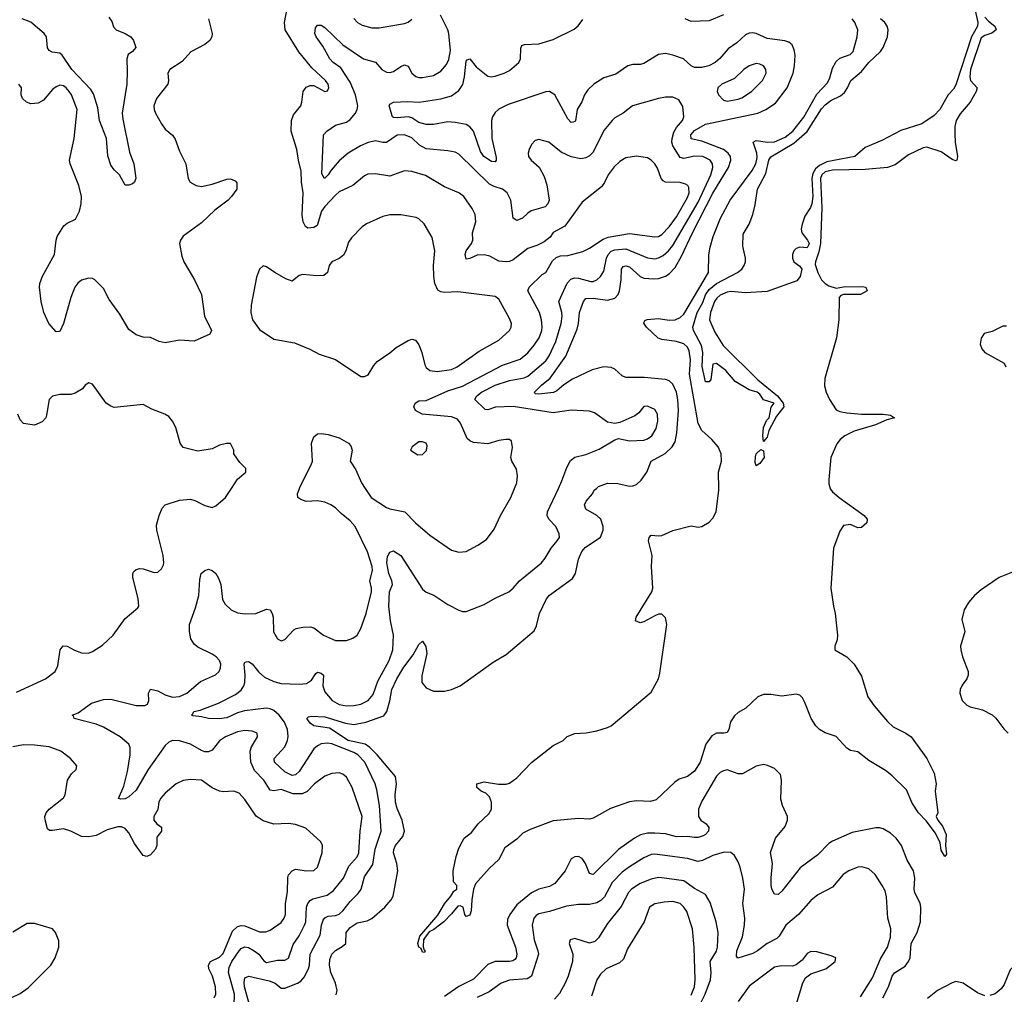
# Model space of a CAD drawing. Header units: inches. Extents: x 1954678 to 2060271, y 904822 to 1016299.
# Tile 266 of 403: x 2002308 to 2007738, y 977209 to 982585. Entities that reach past the tile are written whole.
import ezdxf

# ---------------------------------------------------------------- set-up
doc = ezdxf.new("R2010")
doc.units = ezdxf.units.IN
doc.header["$MEASUREMENT"] = 0
doc.layers.add('C0907', color=7, linetype='Continuous')
doc.layers.add('C0908', color=7, linetype='Continuous')

msp = doc.modelspace()

# ---------------------------------------------------------------- linework, layer by layer
at = {"layer": 'C0907', "color": 5}
for points, elevation in [([(2002290, 978876.5), (2002450, 978950.2), (2002504, 978990), (2002518.8, 979021.2), (2002530.9, 979109.1), (2002547.6, 979132.4), (2002570, 979130.3), (2002610, 979106.9), (2002650, 979092.6), (2002688.4, 979091.6), (2002710, 979099.5), (2002764.7, 979135.3), (2002823, 979190), (2002890, 979281.6), (2002959.6, 979340.4), (2002966, 979350), (2002961.6, 979390), (2002933, 979510), (2002932, 979530), (2002938, 979542), (2002950, 979553), (2002970, 979558), (2002990, 979557.1), (2003050, 979535.3), (2003070, 979537.6), (2003090, 979555.5), (2003101.3, 979578.7), (2003104, 979590), (2003099.7, 979630), (2003065.4, 979770), (2003063.5, 979796.5), (2003076.9, 979850), (2003094, 979890), (2003109.8, 979910.2), (2003190, 979935.6), (2003250, 979940.4), (2003274, 979934), (2003330, 979904.9), (2003370, 979894), (2003390, 979904), (2003442.7, 979950), (2003475.9, 980000)], 580), ([(2003491.8, 977150), (2003492.7, 977210), (2003459.9, 977330), (2003462.7, 977357.3), (2003478.7, 977390), (2003519, 977450), (2003530, 977462.1), (2003550, 977470.7), (2003570, 977468.2), (2003601.5, 977450), (2003626.7, 977430), (2003653.6, 977393.6), (2003670, 977384.9), (2003730, 977397.5), (2003770, 977396.9), (2003790, 977408.2), (2003816.8, 977483.2), (2003849, 977531), (2003879.3, 977590), (2003885.7, 977610), (2003890.4, 977689.6), (2003896.8, 977710), (2003910, 977726), (2003924.8, 977735.2), (2004003.2, 977756.8), (2004038.6, 977781.4), (2004093.6, 977850), (2004123.6, 977916.4), (2004170, 977968.1), (2004178.3, 977990), (2004185.4, 978110), (2004197.3, 978190), (2004141.8, 978350), (2004110, 978407.8), (2004090, 978424), (2004070, 978430.9), (2004030, 978427.7), (2003990, 978411.9), (2003933.8, 978370), (2003892.8, 978327.2), (2003865, 978315), (2003815.8, 978315.8), (2003750, 978338.3), (2003710, 978332), (2003690, 978335.7), (2003654.3, 978390), (2003603.6, 978443.6), (2003583.7, 978490), (2003578.8, 978550), (2003585.9, 978574.1), (2003618.9, 978630), (2003617, 978650), (2003590, 978660.4), (2003550, 978664.8), (2003510, 978656.8), (2003444, 978630), (2003410, 978608), (2003370, 978556.4), (2003350, 978547.4), (2003330, 978547.5), (2003310, 978554.3), (2003250, 978588.4), (2003190, 978608.4), (2003150, 978609.1), (2003130, 978599.9), (2003110, 978581.1), (2003017.5, 978450), (2002950, 978335.6), (2002910, 978298), (2002890, 978287.4), (2002865.6, 978285.6), (2002853.2, 978290), (2002882.3, 978357.7), (2002902.2, 978437.8), (2002917.2, 978530), (2002918, 978570), (2002909.9, 978589.9), (2002861.5, 978630), (2002770, 978683.2), (2002730, 978699), (2002609.2, 978730), (2002604.7, 978744.7), (2002598, 978750), (2002630, 978762), (2002703.9, 978816.1), (2002770, 978835.2), (2002810, 978836.6), (2002950, 978801.5), (2002998.2, 978801.8), (2003013.7, 978810), (2003019.8, 978830), (2003018.9, 978870), (2003030, 978892.4), (2003070, 978883.2), (2003110, 978861.1), (2003150, 978847.7), (2003190, 978852.6), (2003230, 978870.3), (2003304.8, 978935.2), (2003388, 978972), (2003408.2, 978990), (2003416.4, 979010), (2003416.8, 979030), (2003409.8, 979050), (2003392, 979070), (2003370, 979085.4), (2003290, 979124.4), (2003270, 979141), (2003252.1, 979170), (2003244.4, 979210), (2003245.1, 979250), (2003278, 979342), (2003296.1, 979410), (2003302.4, 979497.6), (2003309.7, 979530), (2003330, 979547.7), (2003350, 979554.8), (2003370, 979547.3), (2003390, 979530.6), (2003404.8, 979504.8), (2003417.4, 979470), (2003426.3, 979386.3), (2003441, 979361), (2003474.4, 979330), (2003510, 979312.8), (2003552.4, 979307.6), (2003610, 979310.4), (2003670, 979333.4), (2003690, 979330.7), (2003701.3, 979310), (2003705.3, 979290), (2003708, 979208), (2003730, 979170.8), (2003750, 979158.8), (2003770, 979167.3), (2003819.8, 979220.2), (2003832.5, 979227.5), (2003870, 979235), (2003910, 979235.9), (2003930.9, 979230.9), (2003984.4, 979190), (2004050, 979160.2), (2004110, 979160.2), (2004146, 979174), (2004169.8, 979190.2), (2004190, 979227.3), (2004218.2, 979310), (2004248.7, 979430), (2004248.5, 979450), (2004238.9, 979490), (2004253, 979547), (2004251.7, 979570), (2004225.8, 979650), (2004158.8, 979790), (2004130, 979821.7), (2004080.9, 979860.9), (2004050, 979892.5), (2004024.8, 979910), (2003990, 979924.5), (2003950, 979930.7), (2003888.5, 979928.5), (2003858.6, 979938.6), (2003842, 979950), (2003839.3, 979970), (2003851.2, 980000)], 560), ([(2003578.9, 977138.9), (2003548.7, 977250), (2003545.4, 977274.6), (2003550, 977300.3), (2003571.4, 977308.6), (2003683.3, 977283.3), (2003717.3, 977270), (2003750, 977243.6), (2003770, 977243.5), (2003839.7, 977270), (2003857.9, 977282.1), (2003876.4, 977303.6), (2003901.1, 977350), (2003906.9, 977370), (2003910.8, 977430), (2003964.4, 977535.6), (2003972.7, 977590), (2003981.7, 977618.3), (2003990, 977631.1), (2004010, 977640.2), (2004050, 977643.6), (2004070, 977651.6), (2004090.6, 977670), (2004130, 977720.6), (2004175.4, 977764.6), (2004190.8, 977789.2), (2004210, 977858), (2004254.8, 977925.2), (2004268.8, 978010), (2004302.3, 978110), (2004291.7, 978250), (2004277.9, 978337.9), (2004268.7, 978370), (2004211, 978490), (2004173.6, 978530), (2004150, 978543.7), (2004030, 978591.6), (2004005.3, 978594.7), (2003970, 978590.9), (2003950, 978580.8), (2003930, 978563.4), (2003850, 978439.2), (2003830, 978419.3), (2003810, 978416.8), (2003770, 978435.9), (2003713.6, 978490), (2003711.5, 978510), (2003770, 978574.3), (2003785.9, 978610), (2003788.6, 978631.4), (2003784.7, 978670), (2003767.7, 978710), (2003738.5, 978750), (2003710, 978774.3), (2003690, 978784.7), (2003670, 978788.6), (2003547.1, 978772.9), (2003510, 978761.9), (2003450, 978734.7), (2003409.1, 978729.1), (2003349.8, 978729.8), (2003310, 978740.7), (2003264.5, 978744.5), (2003255.3, 978750), (2003263.7, 978756.3), (2003269.4, 978770), (2003304.1, 978775.9), (2003405.3, 978814.7), (2003497.8, 978862.2), (2003530, 978886.8), (2003544.5, 978910), (2003550.5, 978930), (2003551.9, 978970), (2003545.2, 979030), (2003550, 979041.3), (2003556.4, 979043.6), (2003570, 979044.5), (2003590, 979031.8), (2003626.3, 978986.3), (2003658.7, 978958.7), (2003710, 978934.2), (2003750, 978924.3), (2003850, 978919.3), (2003890, 978923.2), (2003917.6, 978942.4), (2003940.7, 978979.3), (2003950, 978985.7), (2003970, 978980.9), (2003982.6, 978970), (2003980.6, 978910), (2003990, 978877.6), (2004031.4, 978830), (2004070, 978808.2), (2004110, 978800.8), (2004150, 978802), (2004190, 978810.2), (2004230, 978829.2), (2004256.7, 978863.3), (2004283.2, 978936.8), (2004345.8, 979050), (2004365.2, 979110), (2004369.1, 979190), (2004352.7, 979270), (2004343.1, 979350), (2004348.3, 979430), (2004363.4, 979470), (2004361, 979490), (2004343.1, 979530), (2004332.7, 979590), (2004336.5, 979623.5), (2004350, 979648.2), (2004370, 979655.5), (2004410, 979629.1), (2004530, 979443.7), (2004550, 979427.6), (2004591.9, 979411.9), (2004670, 979358.7), (2004730, 979328), (2004750, 979321.6), (2004770, 979321.6), (2004870, 979360.3), (2004930, 979395.3), (2005005.1, 979430), (2005029.7, 979450), (2005065.1, 979490), (2005184.7, 979590), (2005205.4, 979614.6), (2005239.2, 979670), (2005272.7, 979710), (2005284.1, 979730), (2005283.1, 979750), (2005263.9, 979790), (2005225.7, 979830), (2005216.4, 979850), (2005218.7, 979870), (2005278.6, 980000)], 540), ([(2004054, 977206), (2004058.5, 977230), (2004049, 977270), (2004024.4, 977330), (2004016.3, 977370), (2004018.3, 977401.7), (2004029.8, 977430), (2004050, 977451.9), (2004087.3, 977472.7), (2004106, 977490), (2004107.9, 977550), (2004130, 977578.4), (2004170, 977603.8), (2004224.8, 977615.2), (2004250, 977628.1), (2004322, 977690), (2004357.4, 977730), (2004368.3, 977750), (2004392.7, 977890), (2004388.1, 977930), (2004369, 977990), (2004371.5, 978008.5), (2004380.9, 978030), (2004420.7, 978079.3), (2004429.8, 978110), (2004417.5, 978170), (2004390, 978233.6), (2004381.3, 978270), (2004378.9, 978310), (2004385.6, 978370), (2004380.3, 978410), (2004279.2, 978530), (2004239.9, 978570), (2004213.2, 978590), (2004118.7, 978610), (2004017.5, 978677.5), (2003929.5, 978690), (2003910, 978704.2), (2003892.3, 978730), (2003900.1, 978739.9), (2003915.6, 978744.4), (2003990, 978740.1), (2004105.6, 978705.6), (2004150, 978697.4), (2004217.3, 978710), (2004315.4, 978744.6), (2004333.1, 978770), (2004350, 978828.7), (2004360.3, 978890), (2004387.3, 978950), (2004425.7, 979014.3), (2004477.8, 979082.2), (2004510, 979138), (2004530, 979158), (2004548.5, 979128.5), (2004552.7, 979090), (2004526.1, 978966.1), (2004525.8, 978930), (2004550, 978900.3), (2004590, 978880.8), (2004650, 978880.7), (2004690, 978890.2), (2004736.2, 978910), (2004918.9, 979041.1), (2004990, 979083.7), (2005144.9, 979215.1), (2005158.7, 979241.3), (2005174.2, 979310), (2005212.9, 979390), (2005230, 979410.2), (2005356.5, 979503.5), (2005372.4, 979530), (2005389, 979610), (2005407.7, 979652.3), (2005426.9, 979673.1), (2005510, 979730.3), (2005525, 979770), (2005525.7, 979790), (2005511.9, 979830), (2005490, 979850.6), (2005430, 979885.1), (2005422.2, 979910), (2005431.9, 979930), (2005466, 979970), (2005476.3, 979990), (2005488.5, 980000)], 520), ([(2004213.1, 980000), (2004247.1, 979950), (2004330, 979894.4), (2004350, 979886.6), (2004431.4, 979871.4), (2004490, 979810.3), (2004570, 979741.1), (2004690, 979658.7), (2004730, 979647.4), (2004770, 979652), (2004834, 979686), (2004882.3, 979717.7), (2004925.3, 979774.7), (2004959.3, 979850), (2005016.4, 979950), (2005037.2, 980000)], 560), ([(2006777.4, 980000), (2006778, 979998), (2006790, 979981.6), (2006826.4, 979950), (2006964.9, 979850), (2006980.7, 979830), (2006979.1, 979810), (2006950, 979784.2), (2006930, 979782.9), (2006890, 979800.9), (2006850, 979795.1), (2006830, 979764), (2006795.5, 979670), (2006781.4, 979450), (2006795.2, 979350), (2006805.2, 979310), (2006817.4, 979190), (2006815.2, 979164.8), (2006802.4, 979130), (2006803, 979110), (2006870, 979070.3), (2006910.2, 979030), (2006950, 978964.9), (2006985.8, 978850), (2007020.3, 978800.3), (2007094.3, 978714.3), (2007125.3, 978685.3), (2007195.3, 978650), (2007224.2, 978630), (2007310.6, 978510), (2007350.8, 978430), (2007362, 978370), (2007356, 978330), (2007371.3, 978210), (2007362, 978190), (2007371.3, 978170), (2007397, 978137), (2007417.6, 978090), (2007413.7, 978030), (2007418, 977982), (2007410.5, 977969.5), (2007390, 978004), (2007384.1, 978044.1), (2007358.2, 978098.2), (2007305.8, 978165.8), (2007264.7, 978210), (2007230, 978263.7), (2007197.3, 978337.3), (2007116.8, 978416.8), (2007083.2, 978443.2), (2006990, 978498.5), (2006930, 978546), (2006890, 978554), (2006870, 978567.6), (2006810.6, 978630.6), (2006750, 978652.5), (2006718.5, 978670), (2006698, 978690), (2006672.5, 978730), (2006638.2, 978818.2), (2006624.1, 978844.1), (2006610, 978858.8), (2006590, 978864.8), (2006510, 978853.7), (2006450, 978862.4), (2006410, 978862.8), (2006377.8, 978850), (2006312.6, 978787.4), (2006270, 978763.1), (2006250, 978746), (2006227.5, 978712.5), (2006218.4, 978670), (2006210, 978653.3), (2006190.8, 978649.2), (2006150, 978650.5), (2006124.8, 978635.2), (2006091.3, 978588.7), (2006060.3, 978490), (2006030, 978440.9), (2005990, 978411.6), (2005944.4, 978395.6), (2005920, 978380), (2005818.3, 978281.8), (2005787.4, 978272.6), (2005710, 978276.6), (2005670, 978271.8), (2005565.5, 978234.5), (2005470, 978180.2), (2005450, 978175.3), (2005390, 978178.3), (2005250, 978166.3), (2005122.3, 978117.7), (2005082.7, 978097.3), (2005050, 978064.8), (2004982.5, 978017.5), (2004950, 977952.3), (2004896.7, 977903.3), (2004821.5, 977818.5), (2004811.4, 977790), (2004800.8, 977730), (2004797.1, 977670), (2004790, 977645.2), (2004770, 977638), (2004762, 977650), (2004754, 977690), (2004738, 977698), (2004724.2, 977695.8), (2004690, 977652.7), (2004647.3, 977610), (2004592.4, 977567.6), (2004566.2, 977553.8), (2004540.2, 977519.8), (2004534.9, 977510), (2004532.3, 977472.3), (2004536.3, 977456.3), (2004544.7, 977450), (2004539.8, 977440.2), (2004530, 977441.2), (2004522, 977462), (2004509.7, 977470), (2004504.4, 977490), (2004514, 977530), (2004614.3, 977645.7), (2004650, 977708.2), (2004685.6, 977750), (2004701.6, 977778.4), (2004718, 977790), (2004718, 977810), (2004701.2, 977830), (2004698.4, 977890), (2004715.1, 977970), (2004730, 978016), (2004747.3, 978050), (2004758.4, 978070), (2004798.7, 978101.3), (2004836.4, 978150), (2004895.9, 978204.1), (2004909, 978230), (2004909.8, 978269.8), (2004898.9, 978298.9), (2004878.8, 978318.8), (2004853.2, 978330), (2004829.2, 978350), (2004828.7, 978370), (2004870, 978380.5), (2004947.9, 978367.9), (2004990, 978367.6), (2005010, 978374.3), (2005050, 978404.2), (2005130, 978487.6), (2005250, 978581.3), (2005305.2, 978610), (2005327.8, 978632.2), (2005370, 978648.4), (2005432.1, 978652.1), (2005490, 978663.2), (2005550, 978680.2), (2005569.6, 978690), (2005790, 978875.6), (2005829.9, 978950), (2005838.7, 978981.3), (2005876.3, 979250), (2005870, 979286), (2005850, 979305.3), (2005830, 979305.7), (2005810, 979297.5), (2005750, 979263.2), (2005730, 979258.7), (2005703.6, 979270), (2005707.1, 979290), (2005794.2, 979430), (2005798.7, 979450), (2005791.5, 979570), (2005795.4, 979630), (2005775.7, 979710), (2005779.1, 979730), (2005790, 979741.7), (2005830, 979737.4), (2005850, 979740.2), (2005910, 979766.8), (2006010, 979792.7), (2006050, 979785.2), (2006070, 979789.1), (2006110, 979814), (2006130, 979836.5), (2006148.2, 979870), (2006163.8, 979990), (2006163.5, 980000)], 480), ([(2007810, 979549.7), (2007710, 979508), (2007610, 979440.5), (2007572.4, 979410), (2007539.3, 979370), (2007516.3, 979330), (2007503.5, 979276.5), (2007519.1, 979210), (2007496.4, 979130), (2007497.1, 979110), (2007506.4, 979070), (2007537.6, 978990), (2007537.6, 978970), (2007530.4, 978950), (2007505.2, 978914.8), (2007494.7, 978890), (2007492.3, 978870), (2007505.2, 978830), (2007530, 978804.5), (2007550, 978795.2), (2007617.8, 978777.8), (2007670, 978750.3), (2007690, 978733.1), (2007734.6, 978674.6), (2007759.5, 978650)], 520), ([(2003381, 977190), (2003389.8, 977210.2), (2003387.4, 977250), (2003371.1, 977310), (2003350.8, 977350), (2003349.7, 977370), (2003360.5, 977390), (2003410, 977414.4), (2003430, 977434.3), (2003482.3, 977557.7), (2003510, 977583.2), (2003530, 977588.7), (2003550, 977586.3), (2003630, 977554), (2003665.7, 977554.3), (2003690, 977563.5), (2003750, 977604.9), (2003767.1, 977630), (2003773.3, 977650), (2003774.3, 977710), (2003785.4, 977774.6), (2003786.8, 977853.2), (2003791, 977869), (2003810, 977890.8), (2003830, 977899.3), (2003890, 977890.3), (2003930, 977892.7), (2003950, 977910.8), (2003975.8, 977990), (2003977.4, 978030), (2003969.6, 978050), (2003886.2, 978126.2), (2003830, 978145.3), (2003790, 978150.8), (2003710, 978148.7), (2003650, 978166), (2003612.7, 978192.7), (2003550, 978283.7), (2003518.7, 978318.7), (2003489.6, 978329.6), (2003430, 978326.6), (2003409.8, 978329.8), (2003370, 978348), (2003310, 978389.7), (2003250, 978395.1), (2003210, 978389.6), (2003170.7, 978370), (2003110, 978318), (2003084.9, 978290), (2003074.6, 978270), (2003070.5, 978229.5), (2003047.7, 978190), (2003047.3, 978170), (2003064.7, 978150), (2003090, 978131.3), (2003090.3, 978110), (2003064.2, 978075.8), (2003065.1, 978030), (2003057.2, 978010), (2003030, 977978.6), (2003009.3, 977969.3), (2002990, 977975.9), (2002983, 977983), (2002941, 978041), (2002910, 978100.9), (2002890, 978123.1), (2002870, 978132.8), (2002850, 978133.6), (2002790, 978116.8), (2002730, 978086.2), (2002690, 978078.8), (2002650, 978080.2), (2002590, 978108.8), (2002550, 978121.6), (2002490, 978112.4), (2002473, 978113), (2002461.5, 978121.5), (2002448.3, 978171.7), (2002447.1, 978190), (2002454.3, 978210), (2002471.2, 978230), (2002550, 978293), (2002559.7, 978310), (2002571.8, 978390), (2002594.5, 978425.5), (2002619, 978450), (2002624, 978470), (2002589.2, 978510), (2002535.1, 978550), (2002470, 978574.5), (2002390, 978583.9), (2002330, 978585.3), (2002270, 978575.1)], 580), ([(2007067.6, 977190), (2007099.1, 977250), (2007118.3, 977310), (2007131.4, 977328.6), (2007190, 977364.3), (2007209.8, 977390), (2007217.9, 977410), (2007223.7, 977490), (2007257.6, 977550), (2007274.7, 977610), (2007277.1, 977690), (2007274.2, 977710), (2007244.2, 977770), (2007241.3, 977790), (2007244.6, 977850), (2007236.7, 977890), (2007201.3, 977950), (2007170, 978029.7), (2007141.1, 978070), (2007110, 978098.5), (2007070, 978121.6), (2007050, 978128.1), (2007030, 978128.1), (2006898.9, 978101.1), (2006790, 978054.8), (2006770, 978041), (2006710, 977979.3), (2006612.3, 977907.7), (2006510, 977778.9), (2006490, 977760.5), (2006470, 977761.6), (2006456.4, 977790), (2006452.3, 977812.3), (2006451.5, 977851.5), (2006460.2, 977930), (2006448.7, 977991.3), (2006476.5, 978070), (2006530, 978135.3), (2006542, 978170), (2006541.2, 978190), (2006514.8, 978250), (2006505.5, 978285.5), (2006509.7, 978390), (2006502.6, 978422.6), (2006470, 978454.7), (2006431.9, 978471.9), (2006410, 978476.4), (2006370, 978467.1), (2006294.7, 978425.3), (2006270, 978426.2), (2006210, 978446.9), (2006190, 978442.8), (2006170, 978432.2), (2006150, 978411.9), (2006070, 978275.5), (2006051.6, 978230), (2006051.3, 978190), (2006065, 978170), (2006094, 978150), (2006107.6, 978130), (2006105.8, 978110), (2006090, 978091.3), (2006076.3, 978083.7), (2006050, 978074.8), (2006030, 978073.9), (2005990, 978080.4), (2005930, 978078.5), (2005870, 978094), (2005810, 978098.8), (2005770, 978097.8), (2005731.8, 978088.2), (2005698.2, 978070), (2005610, 978008.4), (2005470, 977871.1), (2005450, 977876.3), (2005427.6, 977930), (2005410, 977958.2), (2005390, 977968.8), (2005370, 977967.8), (2005350, 977957.2), (2005316.1, 977890), (2005259.2, 977820.8), (2005230, 977803.6), (2005170, 977789.9), (2005131.3, 977768.7), (2005050, 977702.9), (2005010.4, 977649.6), (2004998.1, 977621.9), (2004995.5, 977590), (2005042.5, 977470), (2005048.9, 977430), (2005046.8, 977410), (2005039, 977401), (2005026.7, 977393.3), (2005010, 977391), (2004930, 977390.9), (2004890, 977372.9), (2004810, 977293.7), (2004730, 977253.2), (2004650, 977196.4)], 520), ([(2006944.5, 977195.5), (2007010, 977299.6), (2007055.5, 977404.5), (2007093.3, 977470), (2007110, 977524), (2007112.7, 977570), (2007095.5, 977630), (2007087.2, 977747.2), (2007079.8, 977779.8), (2007064.8, 977810), (2007024.8, 977870), (2006990, 977901.7), (2006951.6, 977911.6), (2006930, 977909.8), (2006879.5, 977890), (2006848.9, 977870), (2006790, 977800.4), (2006710, 977758), (2006670, 977727.1), (2006603.1, 977650), (2006532.7, 977590), (2006496.5, 977530), (2006483.1, 977516.9), (2006429.7, 977490.3), (2006377.2, 977450), (2006350, 977434.7), (2006268.7, 977408.7), (2006260.6, 977420.6), (2006262.3, 977450), (2006293.9, 977526.1), (2006305.5, 977590), (2006307.5, 977630), (2006296.1, 977710), (2006305.4, 977790), (2006296.4, 977850), (2006281.1, 977910), (2006270, 977940.9), (2006250, 977975.1), (2006230, 977992.3), (2006193.4, 977993.4), (2006130, 977974.8), (2006072.8, 977947.2), (2006050, 977942.3), (2005990, 977958.3), (2005810, 977982.3), (2005790, 977979.9), (2005750, 977961.4), (2005670, 977913.3), (2005630, 977882.3), (2005574.8, 977825.2), (2005532.9, 977747.1), (2005512.4, 977727.6), (2005490, 977714.5), (2005450, 977704.3), (2005390, 977704.8), (2005324.2, 977695.8), (2005230, 977666.1), (2005170, 977652.9), (2005156.2, 977643.8), (2005143.5, 977630), (2005133.4, 977590), (2005144.3, 977510), (2005166.1, 977450), (2005168.8, 977430), (2005130.6, 977309.4), (2005105.7, 977294.3), (2005010, 977287.3), (2004964, 977270), (2004896.9, 977223.1), (2004830, 977192.5)], 540), ([(2006048, 977130), (2006088.9, 977210), (2006116.8, 977290), (2006121.6, 977330), (2006116.4, 977390), (2006150, 977448), (2006155.2, 977470), (2006159.2, 977550), (2006148.7, 977608.7), (2006116.4, 977716.4), (2006090, 977759.7), (2006030, 977792.8), (2005970, 977835.9), (2005850, 977852.5), (2005830, 977854.4), (2005790, 977844.7), (2005730, 977820.5), (2005681.6, 977790), (2005664.6, 977770), (2005625.4, 977694.6), (2005550, 977599.8), (2005499.3, 977520.7), (2005478.8, 977501.2), (2005450, 977492.1), (2005370, 977516.9), (2005344, 977510), (2005338.4, 977490), (2005358.5, 977430), (2005355.6, 977390), (2005332.7, 977310), (2005316.2, 977270), (2005285.4, 977214.5), (2005256.9, 977183.1)], 560), ([(2006010, 977204.7), (2006028.4, 977250), (2006033.2, 977290), (2006028, 977468), (2006018.9, 977570), (2005986.2, 977666.2), (2005970, 977690.7), (2005949.4, 977709.4), (2005910, 977720.8), (2005861.7, 977718.3), (2005810, 977708.8), (2005780.8, 977690), (2005751.1, 977610), (2005659.6, 977460.4), (2005637.5, 977402.5), (2005616.5, 977383.5), (2005541.5, 977350), (2005510, 977320.4), (2005490.7, 977289.3), (2005461, 977199)], 580), ([(2002261.3, 977190), (2002310, 977213.2), (2002355, 977245), (2002479.7, 977370), (2002504, 977410), (2002524, 977470), (2002523.6, 977503.6), (2002506, 977550), (2002488.7, 977570), (2002390, 977600.5), (2002350, 977600.7), (2002270, 977552.8)], 620), ([(2006589.1, 977150.9), (2006627.3, 977272.7), (2006640.4, 977299.6), (2006670, 977323.1), (2006753.2, 977350), (2006804, 977390), (2006808, 977410), (2006782, 977422), (2006704.4, 977444.4), (2006670, 977445.6), (2006650, 977433.6), (2006622.3, 977397.7), (2006590, 977371.6), (2006570, 977364.2), (2006506.5, 977366.5), (2006470, 977359.1), (2006330, 977253.7), (2006269.1, 977170)], 560), ([(2007784.8, 977190), (2007800.4, 977230), (2007849.8, 977310), (2007855.1, 977330), (2007851.5, 977350), (2007841, 977361), (2007810, 977372.4), (2007790, 977364.7), (2007770, 977343.5), (2007736.7, 977263.3), (2007720.5, 977239.5), (2007687.7, 977212.3), (2007658, 977202)], 520), ([(2007630, 977201.7), (2007590, 977216.8), (2007510, 977270.6), (2007470, 977280.3), (2007450, 977272.8), (2007370, 977231.2), (2007313.5, 977186.5)], 520)]:
    msp.add_lwpolyline(points, dxfattribs=dict(at, elevation=elevation))
at = {"layer": 'C0908', "color": 5}
for points, elevation in [([(2005037.2, 980000), (2005049.7, 980030), (2005052.4, 980070), (2005046.9, 980106.9), (2005021.6, 980150), (2005015.6, 980170), (2005026, 980226), (2005020.4, 980260.4), (2005009.1, 980269.1), (2004989.3, 980269.3), (2004950, 980263.6), (2004890, 980246.4), (2004810, 980253), (2004790, 980262.2), (2004775.8, 980275.8), (2004739.6, 980359.6), (2004722.2, 980382.2), (2004690, 980394.9), (2004528, 980410), (2004491.1, 980430), (2004481.7, 980450), (2004489.7, 980470), (2004510, 980483.2), (2004550, 980484.3), (2004670, 980538.7), (2004750, 980563.7), (2004970, 980679.8), (2005067.2, 980712.8), (2005110, 980747.9), (2005145.9, 980790), (2005171.9, 980830), (2005187.2, 980870), (2005189.9, 980890), (2005186, 980930), (2005174, 980970), (2005110.6, 981090), (2005118.2, 981110), (2005190, 981178.9), (2005210, 981190.4), (2005245.4, 981254.6), (2005266, 981274), (2005290, 981283.6), (2005330, 981285.2), (2005412.7, 981307.3), (2005450, 981324.7), (2005525.6, 981374.4), (2005554, 981386), (2005670, 981406.1), (2005810, 981388.1), (2005830, 981390.1), (2005850, 981399.8), (2005890, 981442.1), (2005930, 981498), (2005990, 981603.8), (2005999.4, 981630), (2005998.8, 981658.8), (2005991.6, 981671.6), (2005979, 981679), (2005950, 981686.4), (2005870, 981688.4), (2005856.4, 981696.4), (2005844.8, 981710), (2005825.7, 981765.7), (2005810.8, 981790), (2005790, 981810.9), (2005770, 981822.7), (2005710, 981833.3), (2005650, 981823.1), (2005616.7, 981803.3), (2005585.7, 981774.3), (2005553.7, 981730), (2005533.6, 981686.4), (2005516.2, 981663.8), (2005410, 981578.5), (2005313.7, 981446.3), (2005250, 981411.6), (2005234, 981386), (2005200.9, 981359.1), (2005160.2, 981339.8), (2005110, 981323.5), (2005030, 981261.4), (2005010, 981251.9), (2004990.7, 981249.3), (2004950, 981254), (2004901, 981281), (2004870, 981289.1), (2004830, 981285.7), (2004790, 981267.6), (2004770, 981265.1), (2004764.6, 981290), (2004770.8, 981310), (2004800.2, 981350), (2004807.2, 981370), (2004804.6, 981410), (2004822.8, 981470), (2004819.3, 981510), (2004803.8, 981543.8), (2004756.9, 981610), (2004730, 981629.7), (2004650, 981663.5), (2004546.8, 981726.8), (2004471.3, 981748.7), (2004430, 981751.8), (2004350, 981722.5), (2004270, 981735.6), (2004227.4, 981732.6), (2004210, 981723.5), (2004145.2, 981670), (2004070, 981635.2), (2004050, 981617.5), (2003990, 981554.9), (2003972.3, 981530), (2003948.5, 981450), (2003930, 981439.3), (2003896.2, 981436.2), (2003884.4, 981444.4), (2003870.6, 981470.6), (2003866.6, 981506.6), (2003872, 981630), (2003862.2, 981690), (2003860.6, 981750), (2003845, 981810), (2003837.3, 981870), (2003804.8, 981970), (2003806.3, 982030), (2003818.9, 982061.1), (2003858.3, 982110), (2003864.8, 982130), (2003871.2, 982188.8), (2003887.3, 982212.7), (2003910, 982221.6), (2003930, 982223), (2003990, 982188.7), (2004006.3, 982193.7), (2004012.4, 982210), (2004009.4, 982230), (2003994, 982250), (2003920, 982320), (2003847.2, 982407.2), (2003771.7, 982530), (2003768.2, 982570), (2003784.4, 982655.6)], 560), ([(2007568.6, 982670), (2007591.3, 982570), (2007589, 982550), (2007557.4, 982490), (2007470, 982225.4), (2007457.2, 982202.8), (2007428.3, 982170), (2007381.8, 982090), (2007350, 982056.9), (2007282, 982010), (2007166.7, 981973.3), (2007061.7, 981918.3), (2006970, 981879.8), (2006912.7, 981830), (2006759.5, 981800.5), (2006718.5, 981781.5), (2006697, 981763), (2006682.4, 981737.6), (2006676.1, 981710), (2006680.9, 981610), (2006676, 981570), (2006669.4, 981550), (2006637.7, 981502.3), (2006622.5, 981457.6), (2006618.2, 981430), (2006620.7, 981410), (2006652, 981370), (2006660.7, 981350), (2006658.6, 981341.4), (2006650, 981326.8), (2006610, 981329.9), (2006590, 981322.5), (2006577.8, 981310), (2006569.8, 981290.2), (2006569.1, 981270), (2006576.4, 981250), (2006610, 981225.5), (2006620.6, 981210), (2006611.3, 981168.7), (2006594.3, 981145.7), (2006430, 981085.7), (2006310, 981077.9), (2006230, 981085.3), (2006210, 981081.6), (2006170, 981065.6), (2006151.5, 981050), (2006139.7, 981030), (2006117.5, 980970), (2006112.6, 980930), (2006141.6, 980861.6), (2006187.5, 980787.5), (2006378.1, 980598.1), (2006487, 980510), (2006518.8, 980470), (2006521.2, 980450), (2006481, 980399), (2006440, 980320), (2006430, 980282), (2006410, 980259), (2006405.3, 980290), (2006410, 980336), (2006426.4, 980373.6), (2006440.7, 980390), (2006451.8, 980448.2), (2006468.7, 980470), (2006410, 980488.7), (2006390, 980519), (2006375.3, 980530), (2006330, 980544), (2006254, 980590), (2006201.2, 980650), (2006150, 980688.7), (2006130, 980686), (2006118.8, 980601.2), (2006110, 980588), (2006090, 980588), (2006071.5, 980671.5), (2006075.1, 980750), (2006068, 980788), (2006023.1, 980870), (2006020.8, 980890), (2006044.5, 980970), (2006075.1, 981024.9), (2006090, 981067.5), (2006110, 981097.1), (2006150, 981130.8), (2006266.9, 981190), (2006289.7, 981210), (2006303, 981230), (2006309.7, 981250), (2006309.7, 981270), (2006296.6, 981336.6), (2006298.2, 981401.8), (2006330, 981457.6), (2006350, 981510.5), (2006363.7, 981563.7), (2006376.2, 981650), (2006422.2, 981737.8), (2006439.6, 981810), (2006450, 981828.4), (2006576.2, 981903.8), (2006650.9, 981969.1), (2006730, 982092.8), (2006750, 982115.3), (2006781.3, 982138.7), (2006833.8, 982166.2), (2006855.6, 982184.4), (2006873.4, 982210), (2006892.1, 982250), (2006950, 982298.7), (2006990.7, 982350), (2007055.5, 982410), (2007070, 982431.1), (2007093, 982490), (2007096.6, 982530), (2007091.6, 982550), (2007078.4, 982570), (2007055.7, 982590)], 460), ([(2003348.9, 982590), (2003370.3, 982510), (2003367.2, 982490), (2003357.6, 982470), (2003330, 982447.8), (2003252.3, 982407.7), (2003204.4, 982355.6), (2003135.5, 982310), (2003124.4, 982290), (2003128.5, 982250), (2003126, 982230), (2003062, 982150), (2003047.6, 982110), (2003048.9, 982090), (2003057, 982070), (2003090.2, 982010.2), (2003110, 981982), (2003150, 981947.7), (2003166, 981926), (2003190, 981861), (2003223.8, 981790), (2003238, 981710), (2003248.9, 981688.9), (2003281, 981670), (2003310, 981666), (2003370, 981677.2), (2003450, 981706), (2003470, 981708.4), (2003496.4, 981696.4), (2003504.9, 981684.9), (2003504.9, 981650), (2003477.1, 981610), (2003457.6, 981590), (2003384.6, 981535.4), (2003310, 981464.4), (2003210, 981391.2), (2003194.9, 981370), (2003189.2, 981350), (2003201.7, 981281.7), (2003213, 981250), (2003272.8, 981150), (2003310.2, 981070), (2003327.6, 980950), (2003365.5, 980870), (2003356, 980850), (2003270, 980812.6), (2003190, 980817.7), (2003110, 980802.6), (2003077.2, 980810), (2003030, 980831.5), (2002990, 980834), (2002950, 980847), (2002910, 980876), (2002860.7, 980960.7), (2002802, 981042), (2002770, 981102), (2002722.7, 981150), (2002710, 981157.6), (2002690, 981160.5), (2002650, 981148.2), (2002628.7, 981131.3), (2002613.1, 981110), (2002590, 981053.2), (2002550, 980909.3), (2002530, 980865.2), (2002510, 980862.7), (2002469.7, 980910), (2002442, 980970), (2002426.2, 981030), (2002417.6, 981110), (2002419.8, 981130), (2002433.8, 981170), (2002499.8, 981290), (2002508.6, 981370), (2002515.8, 981390), (2002550.9, 981449.1), (2002570, 981463.1), (2002615.2, 981484.8), (2002637.6, 981530), (2002647.3, 981570), (2002649.5, 981610), (2002635.1, 981670), (2002587.3, 981790), (2002583.1, 981810), (2002609, 981930), (2002624.8, 982090), (2002594, 982170), (2002581.8, 982190), (2002565.1, 982210), (2002550, 982219.8), (2002530, 982223.9), (2002510, 982215.6), (2002490, 982199.7), (2002439.1, 982140.9), (2002410, 982125.7), (2002370, 982122), (2002346, 982130), (2002322.9, 982150), (2002316.3, 982170), (2002317.4, 982210), (2002303.7, 982230)], 560), ([(2002799.3, 982599.3), (2002815.8, 982575.7), (2002826.4, 982546.4), (2002839.6, 982530), (2002890, 982509.3), (2002920.8, 982490), (2002935.5, 982470), (2002948.1, 982431.9), (2002930.6, 982410), (2002907, 982393), (2002898.3, 982370), (2002901.8, 982301.8), (2002899.3, 982230), (2002873.4, 982070), (2002876.5, 982036.5), (2002914.1, 981854.1), (2002937.4, 981790), (2002948.5, 981711.5), (2002942, 981690), (2002930, 981679.5), (2002910, 981672.3), (2002890, 981673.2), (2002859.5, 981730), (2002830, 981757), (2002810, 981782.7), (2002795.2, 981835.2), (2002786.3, 981930), (2002748.4, 982028.4), (2002738.6, 982098.6), (2002715.6, 982175.6), (2002699.9, 982199.9), (2002595, 982310), (2002542.8, 982390), (2002530, 982400.2), (2002486.8, 982406.8), (2002470, 982415.1), (2002460.9, 982430), (2002456.4, 982490), (2002444, 982510), (2002370, 982571), (2002322, 982590)], 540), ([(2005278.6, 980000), (2005298, 980042), (2005324.5, 980115.5), (2005346.3, 980153.7), (2005370, 980171.5), (2005430, 980187.3), (2005504.4, 980215.6), (2005590, 980268.7), (2005610, 980274.9), (2005670, 980263.1), (2005750, 980266.9), (2005770, 980273.6), (2005794.5, 980290), (2005818.2, 980330), (2005827.1, 980370), (2005825.3, 980410), (2005810, 980435.4), (2005770, 980453.5), (2005750, 980451.1), (2005722.4, 980417.6), (2005700.7, 980399.3), (2005617.4, 980362.6), (2005590, 980358), (2005550, 980365.6), (2005477.4, 980417.4), (2005450, 980425.8), (2005350, 980431.9), (2005250, 980416.8), (2005030, 980452.3), (2004931.1, 980448.9), (2004890, 980433.5), (2004874.7, 980434.7), (2004817.7, 980490), (2004828.9, 980510), (2004854.7, 980530), (2004930.2, 980570.2), (2005010, 980595.7), (2005090, 980609.6), (2005110, 980618.2), (2005210, 980704.2), (2005228.5, 980731.5), (2005263.9, 980810), (2005293.7, 980910), (2005299.9, 980950), (2005298, 980970), (2005281.4, 981030), (2005327.9, 981132.1), (2005346.5, 981153.5), (2005370, 981161.2), (2005390, 981160.4), (2005458.3, 981141.7), (2005470, 981141.6), (2005490.9, 981150), (2005511.8, 981168.2), (2005530, 981198), (2005544.7, 981270), (2005553.1, 981290), (2005570, 981307.7), (2005590, 981316.7), (2005650, 981320.7), (2005770, 981271.8), (2005810, 981266.9), (2005830, 981271.2), (2005855.8, 981284.2), (2005885.3, 981310), (2005910, 981340.5), (2006050, 981579.3), (2006119.9, 981730), (2006130.4, 981770), (2006128.4, 981790), (2006115.3, 981810), (2006075.1, 981830), (2006030, 981833.3), (2005970, 981820.2), (2005950, 981826), (2005910.5, 981890), (2005904.7, 981910), (2005905.4, 981930), (2005915.5, 981964.5), (2005929.9, 981990.1), (2005962.6, 982030), (2005971, 982050), (2005965.8, 982105.8), (2005942.7, 982142.7), (2005910, 982158), (2005870, 982157.4), (2005830, 982151.1), (2005687.7, 982110), (2005635.5, 982070), (2005590, 982044.7), (2005575.3, 982030), (2005530, 981973.6), (2005470, 981855.1), (2005450, 981834.6), (2005430, 981822.7), (2005402.3, 981817.7), (2005348.8, 981828.8), (2005293.7, 981853.7), (2005225.2, 981910), (2005170, 981924.5), (2005150, 981919.3), (2005130, 981897.2), (2005117.6, 981870), (2005112.2, 981850), (2005114, 981830), (2005128.4, 981810), (2005172.3, 981772.3), (2005200.5, 981720.5), (2005215.2, 981675.2), (2005227.1, 981590), (2005220.2, 981570), (2005206.2, 981553.8), (2005129.1, 981530.9), (2005110, 981518.8), (2005081.5, 981490), (2005050, 981477.2), (2005029.8, 981489.8), (2005016.5, 981590), (2004997, 981630), (2004970.7, 981650.7), (2004924.3, 981664.3), (2004898.6, 981678.6), (2004730, 981843.8), (2004710, 981854), (2004670, 981862.4), (2004550, 981872.1), (2004513.1, 981893.1), (2004470, 981934.1), (2004430, 981951.1), (2004390, 981948.4), (2004330, 981907.2), (2004310, 981907.6), (2004270, 981917.7), (2004230, 981907.6), (2004187.2, 981890), (2004119.8, 981850), (2004070, 981807.5), (2004025.4, 981754.6), (2004010, 981729.7), (2003988.5, 981708.5), (2003974.9, 981734.9), (2003983.8, 981950), (2004002, 981970), (2004050, 982003.2), (2004110, 982019.3), (2004130, 982034), (2004159.8, 982070), (2004169.9, 982090), (2004173.2, 982110), (2004159.7, 982170), (2004130, 982241.6), (2004079.6, 982319.6), (2004035.9, 982350), (2004017.9, 982370), (2003980, 982440), (2003943.2, 982490), (2003935.3, 982510), (2003939.8, 982540.2), (2003950, 982555.8), (2003970, 982554.3), (2003990, 982541.8), (2004090, 982447.3), (2004204, 982370), (2004270, 982351.4), (2004304.6, 982310), (2004330, 982295.5), (2004350, 982293.2), (2004370, 982299.3), (2004410, 982327.2), (2004430, 982335.6), (2004450, 982328.2), (2004470.2, 982290.2), (2004492.8, 982272.8), (2004510, 982267.2), (2004530, 982267.2), (2004590, 982277.3), (2004630, 982302.3), (2004662, 982338), (2004674.6, 982365.4), (2004684, 982416), (2004675.3, 982510), (2004669.9, 982530), (2004628.9, 982610)], 540), ([(2004150, 982592.2), (2004170.2, 982570.2), (2004196, 982556), (2004250, 982541.2), (2004290, 982540.2), (2004430, 982564.9), (2004450, 982572.4), (2004470, 982588.2)], 560), ([(2005488.5, 980000), (2005500.7, 980010), (2005550, 980028.3), (2005607.3, 980027.3), (2005670, 980012.9), (2005690, 980014), (2005710, 980021.8), (2005735.3, 980044.7), (2005765.7, 980090), (2005789.7, 980150), (2005866.9, 980193.1), (2005905.9, 980230), (2005923.1, 980256.9), (2005932.7, 980307.3), (2005940.4, 980430), (2005937.8, 980490), (2005929.9, 980529.9), (2005910, 980575), (2005890, 980593.4), (2005870, 980600.9), (2005751.3, 980611.3), (2005650, 980611), (2005630, 980620.8), (2005590, 980658), (2005570, 980666.5), (2005530, 980669.9), (2005465.8, 980654.2), (2005356.7, 980603.3), (2005308, 980572), (2005270, 980537.7), (2005251, 980529), (2005170, 980519.4), (2005150, 980520.9), (2005146.4, 980530), (2005185.6, 980570), (2005232.8, 980607.2), (2005318.9, 980730), (2005382.2, 980877.8), (2005389.9, 980910), (2005395, 980970), (2005417.8, 981030), (2005430, 981046.9), (2005469.9, 981050.1), (2005550, 981038.9), (2005590.8, 981049.2), (2005608.4, 981070), (2005615.5, 981090), (2005625.2, 981150), (2005626.3, 981210), (2005636.2, 981223.8), (2005650, 981228.1), (2005670, 981222.7), (2005730, 981169.5), (2005750, 981160.4), (2005804.5, 981155.5), (2005830, 981157.5), (2005870, 981170.8), (2005890, 981183.2), (2005922, 981218), (2005958.3, 981281.7), (2006018.6, 981410), (2006131.2, 981628.8), (2006217.1, 981770), (2006230.3, 981810), (2006228.5, 981830), (2006215.5, 981850), (2006190, 981868.7), (2006070, 981915), (2006010, 981928), (2006009.9, 981950), (2006030, 981974.2), (2006090, 982008.3), (2006378.7, 982070), (2006422.7, 982090), (2006475, 982125), (2006540.2, 982210), (2006574, 982290), (2006581.4, 982330), (2006584.1, 982390), (2006579.2, 982419.2), (2006567.3, 982447.3), (2006550, 982461.1), (2006528.2, 982468.2), (2006430, 982481.1), (2006370, 982509), (2006350, 982513.4), (2006330, 982511.6), (2006310, 982502.3), (2006262.9, 982457.1), (2006214.7, 982425.3), (2006169, 982371), (2006142.4, 982350), (2006108.8, 982331.2), (2006070, 982322.3), (2006030, 982322.5), (2006010, 982329.9), (2005969, 982369), (2005909.7, 982390), (2005870, 982398.2), (2005830, 982393.1), (2005750, 982343.8), (2005730, 982338.5), (2005690, 982337.8), (2005661.7, 982330), (2005594.6, 982285.4), (2005530, 982265.2), (2005473.6, 982230), (2005441.7, 982198.3), (2005422.6, 982170), (2005407.5, 982132.5), (2005382.9, 982090), (2005372.2, 982027.8), (2005370, 982022.9), (2005359.6, 982020.4), (2005350, 982019.1), (2005330, 982038.5), (2005258.5, 982170), (2005230, 982189.8), (2005210, 982188.3), (2005002.4, 982117.6), (2004950, 982091.4), (2004930, 982073.7), (2004915.3, 982050), (2004909.1, 982030), (2004911.5, 981930), (2004935.5, 981824.5), (2004935.6, 981810), (2004930, 981801.6), (2004910, 981802.9), (2004868.4, 981830), (2004850, 981858.3), (2004810, 981969.8), (2004790, 981994.5), (2004770, 982006.5), (2004710, 982018.5), (2004670, 982021.3), (2004590, 982007.9), (2004550, 982007.3), (2004510, 982019), (2004470, 982044.2), (2004450, 982049.9), (2004390, 982044.1), (2004370, 982046.4), (2004363.6, 982050), (2004344.7, 982110), (2004350, 982119.1), (2004369.8, 982130.2), (2004446.4, 982133.6), (2004510.1, 982130.1), (2004630, 982149), (2004690, 982165.5), (2004730, 982194.4), (2004751.7, 982228.3), (2004761.8, 982270), (2004770, 982357.3), (2004776.3, 982363.7), (2004790, 982370.3), (2004825.3, 982325.3), (2004890, 982274.7), (2004910, 982271), (2004930, 982274.6), (2004978.9, 982290), (2005010, 982305.4), (2005061, 982350), (2005070.6, 982370), (2005072.3, 982427.7), (2005077.5, 982442.5), (2005092.1, 982447.9), (2005170, 982451.3), (2005250, 982475.3), (2005366.3, 982533.7), (2005388.5, 982551.5), (2005413.1, 982586.9)], 520), ([(2006163.5, 980000), (2006160.7, 980090), (2006178.4, 980150), (2006176.8, 980190), (2006159.2, 980230), (2006124.2, 980270), (2006070, 980319.9), (2006050, 980357.7), (2006001.8, 980630), (2006007.4, 980710), (2005999.5, 980759.5), (2005990, 980779.6), (2005970, 980798), (2005930, 980809.5), (2005850, 980820.5), (2005828.7, 980828.7), (2005763.7, 980890), (2005750, 980910.8), (2005754.8, 980925.2), (2005768.1, 980931.9), (2005830, 980937.4), (2005890, 980928), (2005922, 980930), (2005950, 980942.1), (2005970, 980961.2), (2006106.7, 981190), (2006108.1, 981288.1), (2006115.4, 981330), (2006131.6, 981390), (2006172.1, 981490), (2006226.1, 981590), (2006346.9, 981753.1), (2006366.8, 981790), (2006374, 981826), (2006372.1, 981850), (2006353.5, 981910), (2006370, 981919.6), (2006431, 981909), (2006470, 981912.1), (2006530, 981937.7), (2006572.3, 981970), (2006632, 982048), (2006704.6, 982175.3), (2006762.4, 982237.6), (2006775.2, 982264.8), (2006790, 982318.3), (2006810, 982354.4), (2006830, 982372.6), (2006887.4, 982392.6), (2006904.4, 982410), (2006926.9, 982490), (2006929.1, 982530), (2006914.2, 982570), (2006899.2, 982590)], 480), ([(2006188.6, 982611.4), (2006110, 982579.7), (2006010, 982574.7), (2005977.2, 982590)], 480), ([(2007630, 982600.1), (2007650, 982577.3), (2007685.8, 982550), (2007692.4, 982530), (2007669, 982511), (2007630, 982498.9), (2007610, 982485), (2007551.7, 982310), (2007547.3, 982270), (2007550.8, 982250.8), (2007588.4, 982210), (2007582.7, 982190), (2007548.8, 982130), (2007494, 982066), (2007471.2, 982028.8), (2007464.5, 981995.5), (2007464.6, 981955.4), (2007466.8, 981910), (2007479.8, 981830), (2007476.5, 981810), (2007470, 981806.9), (2007450, 981814.9), (2007390, 981857), (2007310, 981881.6), (2007290, 981878.3), (2007210, 981840.2), (2007134.9, 981785.1), (2007093.7, 981770), (2006970, 981758.9), (2006790, 981755.5), (2006750, 981745.9), (2006731.8, 981730), (2006724.6, 981710), (2006731.9, 981548.1), (2006723.7, 981350), (2006715.4, 981304.7), (2006695.7, 981250), (2006695.4, 981235.4), (2006708.6, 981190), (2006730.2, 981150), (2006749.4, 981130), (2006770, 981116.8), (2006810, 981104), (2006850, 981111.6), (2006953.1, 981113.2), (2006974, 981110), (2006981.6, 981090), (2006944.7, 981070), (2006850, 981069), (2006836, 981064), (2006827.8, 981052.2), (2006824.3, 980930), (2006812.5, 980830), (2006747, 980607), (2006746, 980566), (2006756, 980530), (2006774.4, 980490), (2006810, 980433.8), (2006830, 980424.8), (2006870, 980415.9), (2006950, 980408.6), (2007070.2, 980410.2), (2007110, 980403), (2007132.7, 980390), (2007090, 980377.6), (2007026.4, 980350), (2006910, 980316.5), (2006857.3, 980290), (2006833.2, 980270), (2006814.8, 980245.2), (2006780.9, 980170), (2006769.2, 980049.2), (2006770, 980024.7), (2006777.4, 980000)], 480), ([(2007750, 980894), (2007730, 980894), (2007670, 980866), (2007625.8, 980854.2), (2007610.7, 980829.3), (2007604.5, 980795.5), (2007613.4, 980770), (2007630.6, 980750), (2007736.4, 980690), (2007745.3, 980670)], 520), ([(2003475.9, 980000), (2003510, 980051.3), (2003555.3, 980090), (2003555.3, 980110), (2003522, 980142), (2003488.7, 980190), (2003488.7, 980210), (2003470, 980248), (2003448.4, 980248.4), (2003410, 980239), (2003370, 980219), (2003290, 980205.2), (2003210, 980226), (2003193.2, 980250), (2003170, 980335.3), (2003151.7, 980371.7), (2003130, 980396), (2003108.7, 980410), (2003037.5, 980437.5), (2002990, 980462.7), (2002830, 980447), (2002810, 980452.7), (2002785.2, 980470), (2002710, 980575.3), (2002690, 980582), (2002670, 980569), (2002654.8, 980550), (2002614.8, 980525.2), (2002590, 980518.5), (2002530, 980518.2), (2002490, 980507.8), (2002470.3, 980489.7), (2002456.7, 980403.3), (2002452.2, 980390), (2002432.5, 980367.5), (2002390, 980348.2), (2002330, 980358.6), (2002310, 980378.5), (2002298.5, 980410)], 580), ([(2003851.2, 980000), (2003855.1, 980010), (2003916.3, 980130), (2003922.4, 980150), (2003916.9, 980250), (2003930, 980284.9), (2003950, 980300.3), (2003970, 980302.6), (2004010, 980298), (2004070, 980278.7), (2004120.5, 980250), (2004134, 980234), (2004140.9, 980210), (2004130.3, 980150), (2004162.4, 980102.4), (2004192.8, 980030), (2004213.1, 980000)], 560)]:
    msp.add_lwpolyline(points, dxfattribs=dict(at, elevation=elevation))
for points, elevation in [([(2006370, 982343.2), (2006330, 982330.6), (2006301.3, 982310), (2006250, 982260.3), (2006179.5, 982230), (2006158.7, 982210), (2006154, 982190), (2006162, 982170), (2006190, 982141.5), (2006210, 982136.5), (2006270, 982146.3), (2006290, 982154), (2006344.2, 982190), (2006404.2, 982250), (2006423.5, 982290), (2006423.1, 982310), (2006409.6, 982330), (2006390, 982339.8)], 540), ([(2004410, 981508.6), (2004350, 981508.6), (2004310, 981500.4), (2004219.9, 981460.1), (2004196.7, 981443.3), (2004137.2, 981382.8), (2004121.9, 981358.2), (2004106.5, 981310), (2004093.2, 981286.8), (2004070, 981267.4), (2004030, 981249.5), (2004014.4, 981230), (2004004.9, 981190), (2003985.4, 981174.6), (2003947.5, 981172.5), (2003870, 981179.7), (2003850, 981174), (2003810, 981143.7), (2003776.1, 981156.1), (2003715.3, 981190), (2003670, 981222), (2003650, 981228), (2003631.1, 981208.9), (2003614.9, 981165.1), (2003584.4, 981010), (2003583.7, 980970), (2003592, 980930), (2003630, 980875.8), (2003710, 980823.1), (2003823.1, 980803.1), (2003908.4, 980768.4), (2003959.9, 980739.9), (2004050, 980710.7), (2004190, 980618), (2004210, 980618), (2004230, 980626), (2004261.3, 980678.7), (2004279.7, 980700.3), (2004350, 980748), (2004383.5, 980776.5), (2004450, 980816), (2004470, 980822.6), (2004490, 980817.6), (2004510, 980792.4), (2004525.8, 980750), (2004541.4, 980681.4), (2004550, 980666.4), (2004570, 980650.4), (2004610, 980644.2), (2004690, 980655.3), (2004721.4, 980670), (2004842.4, 980757.6), (2004950, 980816.9), (2005008.3, 980870), (2005018.5, 980890), (2005019.8, 980910), (2005010, 980938), (2004950, 981044.5), (2004930, 981058.7), (2004724.2, 981084.2), (2004650, 981079.8), (2004630, 981083.5), (2004613.8, 981093.8), (2004598, 981130), (2004591.5, 981171.5), (2004589.8, 981230), (2004597.6, 981310), (2004583.5, 981383.5), (2004539.4, 981459.4), (2004510, 981486.3), (2004493.9, 981493.9)], 580), ([(2004530, 980257.7), (2004510, 980256.4), (2004472.7, 980230), (2004462.8, 980210), (2004504.5, 980184.5), (2004530, 980187.2), (2004550.6, 980209.4), (2004555.1, 980235.1), (2004549.3, 980250)], 580), ([(2006370, 980124.5), (2006363.1, 980143.1), (2006365.3, 980174.7), (2006370, 980190.4), (2006394.4, 980214.4), (2006410, 980207.3), (2006413.6, 980170), (2006390, 980136.4)], 460)]:
    msp.add_lwpolyline(points, close=True, dxfattribs=dict(at, elevation=elevation))

doc.saveas('drawing.dxf')
